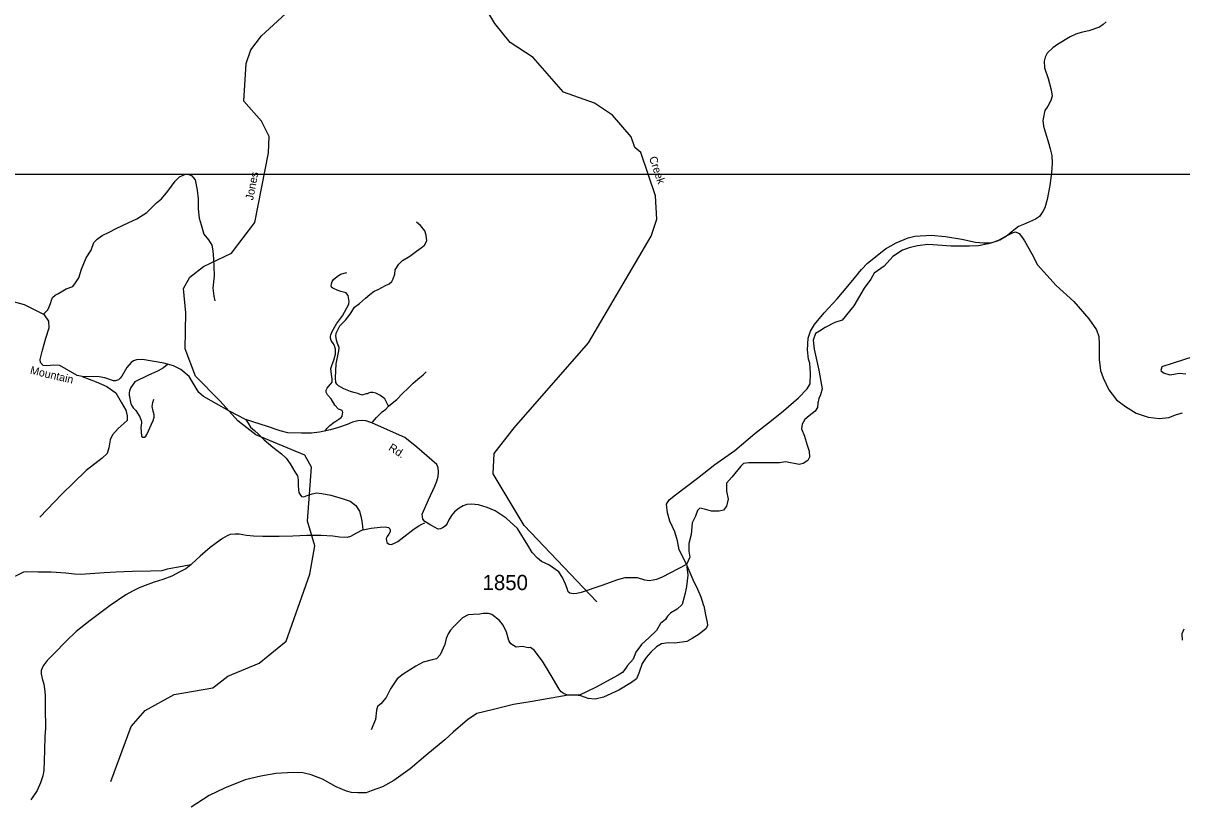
# Model space of a CAD drawing. Extents: x 884530 to 1028605, y 526725 to 653634.
# Drawn here: x 979521 to 989022, y 546021 to 552395 of the extents above; entities that cross this region are included whole.
import ezdxf

# ---------------------------------------------------------------- set-up
doc = ezdxf.new("R2010")
doc.units = 0
for name, color, linetype in [('Exist Boundary Political StateLine', 7, 'Continuous'), ('Exist Civil Recreational Trail or Greenway National Park', 7, 'Continuous'), ('Exist Hydrographic Creek Single Shore', 7, 'Continuous'), ('Exist Hydrographic Creek Single Shore Label', 7, 'Continuous'), ('Exist Road Non-System Type 51', 7, 'Continuous'), ('Exist Road Secondary Type 51 Attributed', 7, 'Continuous'), ('Exist Road Secondary Type 51 Label', 7, 'Continuous'), ('Exist Road Secondary Type 51 Number Label', 7, 'Continuous'), ('Map Preparation Inset Cut Line', 7, 'Continuous')]:
    doc.layers.add(name, color=color, linetype=linetype)

msp = doc.modelspace()

# ---------------------------------------------------------------- linework, layer by layer
at = {"layer": 'Exist Boundary Political StateLine'}
for points in [[(985101.5, 547612.9), (985079.9, 547683.8), (985054, 547748.7), (985014.8, 547828.1), (984957.3, 547960.1), (984901.1, 548072.1), (984885.8, 548146.8), (984864.3, 548219.5), (984823.3, 548309.1), (984805.6, 548375.7), (984796.1, 548448.1), (984819.4, 548483.3), (984870.8, 548523.6), (985051.6, 548661.4), (985193.5, 548772.6), (985355.7, 548889), (985520.5, 549027.5), (985656.3, 549134.8), (985757.1, 549213.3), (985878.9, 549319.1), (985949.6, 549392.9), (985975, 549434), (985978, 549524), (985972.8, 549604.1), (985959.9, 549638.6), (985952.6, 549712.9), (985958, 549808.9), (985978, 549868.1), (986009.8, 549921), (986089.2, 550018.5), (986195.3, 550132.8), (986282.8, 550235.8), (986335.2, 550300), (986395.7, 550374), (986445.5, 550426.4), (986591.7, 550543.3), (986679.5, 550592.3), (986777, 550633), (986831.5, 550647.1), (986965.9, 550654.6), (987083.5, 550644.4), (987218.9, 550621.7), (987330, 550597.8), (987395.9, 550591.5), (987457.9, 550591.4), (987528.8, 550617), (987584.1, 550649.1), (987632.8, 550675.5), (987659.2, 550682.6), (987688.7, 550667.6), (987715.3, 550632.7), (987732.8, 550609.9), (987791, 550501.9), (987840, 550412.1), (987890, 550354.2), (987992.2, 550242.7), (988137.8, 550109.6), (988260.9, 549967.2), (988323.7, 549876.9), (988342.1, 549824.4), (988343.8, 549760.1), (988343.5, 549634.1), (988356.3, 549545.6), (988376.2, 549483), (988422.9, 549387.2), (988486.1, 549304.9), (988560.1, 549248.4), (988648.5, 549193.2), (988747.4, 549161.8), (988839, 549150.7), (988915.5, 549160), (988978.3, 549183.7), (989026.8, 549196.2)], [(985101.5, 547612.9), (985116.8, 547538.4), (985130.8, 547477.9), (985131.9, 547453.9), (985121, 547428.1), (985063.5, 547382), (985008.1, 547345.9), (984963.2, 547321.6), (984864.7, 547307), (984808.7, 547308.9), (984754.4, 547302.8), (984715.6, 547276), (984668, 547233.8), (984628.4, 547188.9), (984596.7, 547140.2), (984568.1, 547061.1), (984550.3, 547015.7), (984509.3, 546983.1), (984405, 546922.6), (984279, 546862.9), (984210.5, 546847.3), (984154.6, 546853.2), (984093.2, 546875.3), (984049.5, 546880.9), (983991.3, 546880.9), (983695.4, 546829.1), (983540.4, 546802.4), (983366.9, 546760.5), (983241.6, 546728.8), (983163.8, 546677.3), (983046.3, 546577.3), (982978, 546513.7), (982823.4, 546384.9), (982695.5, 546275.3), (982560.2, 546180), (982466.3, 546129.1), (982375.2, 546094.3), (982332.5, 546079.8), (982266.5, 546078.1), (982212.5, 546082), (982170.9, 546093.2), (982088, 546128.3), (981974.3, 546192.2), (981883.4, 546227.5), (981813.8, 546241.9), (981735.9, 546244.4), (981591.5, 546237.5), (981468.6, 546215.6), (981341.6, 546184.2), (981171.2, 546118), (981046.9, 546056.3), (980899.6, 545961.2)], [(989037.5, 547422.6), (989022.1, 547383.1), (989024.3, 547332.9)]]:
    msp.add_lwpolyline(points, dxfattribs=at)
at = {"layer": 'Exist Civil Recreational Trail or Greenway National Park'}
for points in [[(981344, 549146), (981364.7, 549111.3), (981383.7, 549080.6), (981418.8, 549053.4), (981449.8, 549022.2), (981498.2, 548974.6), (981568, 548914.2), (981638.3, 548859.6), (981677, 548824.4), (981711.5, 548779.1), (981749.2, 548711.7), (981770.1, 548679), (981777.1, 548646.7), (981775.4, 548600.7), (981778.2, 548564.6), (981781.4, 548542.6), (981788.9, 548530.2), (981804.4, 548511.7), (981822.3, 548509.1), (981848.5, 548518.2), (981891.2, 548532.8), (981929.4, 548541.4), (981969.3, 548536), (982042.8, 548521.5), (982145.9, 548491.8), (982201.3, 548471.9), (982250, 548436.1), (982278.5, 548391.1), (982289, 548348.9), (982297.6, 548308.5), (982302.1, 548264.2), (982307.1, 548236.1)], [(982307.1, 548236.1), (982250.1, 548206), (982205.3, 548183.5), (982176.9, 548174.5), (982114.9, 548176.7), (982059.2, 548184.7), (981965.4, 548191.8), (981847.3, 548189.9), (981732.9, 548183.8), (981620.9, 548183.7), (981486.7, 548182.4), (981408.7, 548185.2), (981351, 548191.2), (981293.2, 548201.1), (981259.2, 548200.4), (981217.1, 548197.9), (981194.7, 548188.5), (981154, 548165.9), (981106.7, 548131.5), (981053.3, 548091.3), (980972.9, 548022.1), (980904.6, 547958.5), (980894.4, 547950.7)], [(982307.1, 548236.1), (982375.7, 548251.7), (982448, 548259.2), (982490.1, 548261.8), (982516, 548256.9), (982527.6, 548246.4), (982531.2, 548236.4), (982530.7, 548220.4), (982518.1, 548200.8), (982505.3, 548181.3), (982498.8, 548165.4), (982500.2, 548149.4), (982501.7, 548133.3), (982523.2, 548118.5), (982537.2, 548118), (982561.4, 548125.1), (982592.1, 548140.1), (982643.5, 548178.5), (982725.8, 548245.6), (982764.6, 548270.3), (982791, 548283.3), (982815.5, 548294.4)], [(980894.4, 547950.7), (980823.7, 547937.1), (980700.8, 547913.4), (980658.4, 547900.9), (980564.3, 547898.1), (980416.2, 547895.3), (980281.9, 547890), (980185.5, 547883.2), (979993, 547869.9), (979941, 547873.7), (979869.4, 547882.2), (979751.5, 547888.3), (979643.5, 547890.1), (979547.5, 547893.3), (979523.3, 547890.2), (979490.7, 547873.2), (979421.7, 547841.6), (979331.9, 547794.8), (979242.4, 547753.8), (979189.8, 547733.6), (979153, 547710.8), (979093.5, 547671), (979065, 547655.9)], [(980894.4, 547950.7), (980855.2, 547918.1), (980804.2, 547891.9), (980740.9, 547856), (980666, 547830.7), (980595.3, 547807.1), (980520.3, 547781.6), (980471.5, 547761.2), (980416.5, 547733.1), (980363.5, 547702.9), (980234.3, 547615.3), (980070, 547493), (979954.8, 547402.9), (979869.9, 547321.8), (979776.5, 547225.1), (979718.3, 547165), (979684.8, 547122.1), (979669.4, 547082.6), (979668.7, 547056.6), (979675.3, 547018.4), (979689.6, 546971.7), (979694.4, 546931.6), (979700.5, 546879.3), (979701.1, 546779.2), (979705.1, 546607.1), (979699, 546543.2), (979696.8, 546425.2), (979689.1, 546263.3), (979681.6, 546219.5), (979663.6, 546160.2), (979635.4, 546099), (979584.8, 546020.8)]]:
    msp.add_lwpolyline(points, dxfattribs=at)
at = {"layer": 'Exist Hydrographic Creek Single Shore'}
for points in [[(984225, 547645.7), (983628.3, 548272.2), (983376.2, 548697.3), (983381.8, 548864.6), (983547.7, 549074.6), (984155.5, 549771.2), (984669.3, 550646.9), (984715.9, 550787.1), (984705.9, 550977.6), (984584.7, 551334.5), (984536.2, 551374.9), (984505.9, 551460.8), (984353.7, 551641.1), (984206.9, 551739.3), (983951.5, 551829.7), (983702.9, 552113.7), (983515.2, 552235.6), (983387.3, 552392.5), (983221.9, 552671.5), (983092.4, 552785.7), (982887.4, 552885), (982200.2, 552790.5), (982026.9, 552846.5)], [(980239.1, 546172.2), (980406.7, 546622.2), (980521.3, 546754.5), (980759.4, 546886.9), (981076.9, 546939.8), (981200.3, 547036.9), (981456, 547142.8), (981677.5, 547323.7), (981871.6, 547874.5), (981912.9, 548106.6), (981853.2, 548308), (981885.3, 548750.4), (981830.4, 548850), (981427.6, 549015.6), (981281.4, 549130.2), (981137, 549293.9), (980935.2, 549498.1), (980848.9, 549722.5), (980853.6, 550018.3), (980835.5, 550218.8), (980888.6, 550309.7), (981000.1, 550399.3), (981228.9, 550506.3), (981421, 550758.4), (981532.6, 551330.5), (981537.3, 551464.9), (981474.9, 551590.9), (981330.6, 551754.6), (981349.5, 552062.7), (981386.9, 552176.8), (981474.1, 552289.9), (981973.8, 552749.2)]]:
    msp.add_lwpolyline(points, dxfattribs=at)
at = {"layer": 'Exist Road Non-System Type 51'}
for points in [[(979688.5, 550007.7), (979723.3, 550041.2), (979735.1, 550067.2), (979743.7, 550093.9), (979752.6, 550122), (979760, 550142.4), (979781.9, 550162.7), (979803.9, 550173.3), (979832.5, 550190.4), (979874.4, 550213.5), (979928.4, 550234.6), (979950, 550264.8), (979975.9, 550303.7), (980000.1, 550377.2), (980036.4, 550467.9), (980079.7, 550532.7), (980101.2, 550595.3), (980127.1, 550623.4), (980168.2, 550653.6), (980226.5, 550679.6), (980282.9, 550710.2), (980334.7, 550735.4), (980386.7, 550758.9), (980453.4, 550789.7), (980535.5, 550841.6), (980547.8, 550853.9), (980613.2, 550919.4), (980654.2, 550953.9), (980708.2, 551016.6), (980766.6, 551098.7), (980803.3, 551133.2), (980850.9, 551157), (980875, 551154.7), (980902.7, 551141.9), (980930.7, 551109.5), (980948, 551023.1), (980954.5, 550953.9), (980956.7, 550871.8), (980963.2, 550794), (980980.4, 550740.1), (981001.7, 550663.1), (981040.2, 550615.9), (981068.2, 550572.9), (981076.7, 550527.8), (981081, 550456.9), (981083.2, 550399), (981087.5, 550321.6), (981076.7, 550220.6), (981083.2, 550154.1), (981091.8, 550115.4)], [(982515.7, 549251.9), (982487.5, 549311.1), (982445.6, 549341.9), (982413, 549358.3), (982389.2, 549363.6), (982378.6, 549363.8), (982368.9, 549362.7), (982358.5, 549360.1), (982342.3, 549354.3), (982333.4, 549351.8), (982297.9, 549341), (982265.9, 549355.2), (982232.3, 549364.9), (982206.1, 549373.2), (982177, 549382.1), (982151.4, 549394.6), (982106.1, 549420), (982092.5, 549431.1), (982084.2, 549445.5), (982080.7, 549483.6), (982087.8, 549598.1), (982108.5, 549705.4), (982110.7, 549729.9), (982109.2, 549743.3), (982101.7, 549757.8), (982089.7, 549792.4), (982085.5, 549830.4), (982086.6, 549841.7), (982088.6, 549850.8), (982102.4, 549879.6), (982118.8, 549912.3), (982163.9, 549958.5), (982201.7, 550008), (982238.7, 550063.5), (982278.9, 550094.6), (982328.3, 550138.4), (982363, 550169.5), (982399.5, 550195.1), (982430.6, 550207.9), (982490.9, 550242.6), (982521.9, 550255.4), (982543.8, 550275.4), (982554.7, 550295.5), (982567.3, 550333.7), (982571, 550370), (982600, 550417.2), (982630.9, 550448.1), (982690.9, 550482.6), (982747.2, 550524.4), (982785.3, 550549.8), (982810.7, 550573.4), (982830.7, 550609.8), (982825.3, 550655.1), (982813.9, 550690.3), (982778.5, 550734.6), (982747.5, 550761.2)], [(981997.6, 549046.9), (982010.7, 549068.5), (982036.2, 549093.3), (982071.1, 549119.4), (982085.2, 549129.9), (982108.8, 549145.1), (982129, 549157.5), (982135.8, 549170.5), (982139.4, 549189.6), (982141.4, 549199.8), (982139.5, 549210.8), (982130, 549219.5), (982106.1, 549228.3), (982075.5, 549260.3), (982046.5, 549312.5), (982017.5, 549343.5), (982005.1, 549366), (982005.1, 549382.9), (982013, 549398.7), (982025.4, 549413.9), (982042.3, 549432.5), (982054.1, 549448.2), (982053.4, 549472.7), (982047.9, 549512.7), (982044.4, 549559.9), (982053.4, 549594.4), (982067.9, 549630.7), (982080.7, 549679.8), (982080.7, 549719.8), (982069.8, 549754.3), (982046.1, 549790.6), (982040.2, 549810.7), (982040.7, 549826.9), (982044.7, 549837.5), (982055.2, 549865.1), (982091.5, 549928.6), (982140.5, 549993.4), (982190.8, 550087.6), (982193.7, 550109.6), (982185, 550158.9), (982176.2, 550174.3), (982168.7, 550180.9), (982126.1, 550193.8), (982095.2, 550202.9), (982059.8, 550219.1), (982050.1, 550229.2), (982046.1, 550239.2), (982047.9, 550254.9), (982054, 550275.3), (982064.3, 550290.1), (982095.2, 550315.5), (982124.2, 550335.5), (982175.1, 550348.2)], [(980703.8, 549594.5), (980671.2, 549566.8), (980628.5, 549542.5), (980544.1, 549503.2), (980436.6, 549451.7), (980404.8, 549404.5), (980393.2, 549377.6), (980389.4, 549362.5), (980390.8, 549342.9), (980402.9, 549272.2), (980414.4, 549251), (980422.9, 549238.3), (980445.7, 549217.1), (980477.5, 549163.9), (980489, 549134.3), (980491.5, 549123.1), (980491.3, 549115.7), (980486.1, 549078), (980491.5, 549005.9), (980500.7, 548997.8), (980509, 548996.2), (980517, 548997.4), (980526.7, 549005.3), (980535.2, 549018.7), (980587.1, 549133.7), (980594.8, 549162), (980596.1, 549180.8), (980586, 549209.6), (980578.5, 549249.7), (980583.5, 549282.3), (980593.5, 549308.6)], [(989120.9, 549658.6), (988858.2, 549575), (988849.8, 549543.4), (988873.1, 549525.1), (988924.7, 549510.2), (989002.8, 549521.8), (989056, 549518.5)], [(980003.9, 549495.9), (980118.1, 549451.3), (980206.3, 549413.8), (980281.2, 549360.9), (980325.3, 549285.9), (980361.9, 549218), (980374, 549173.2), (980373.8, 549133.7)], [(982515.7, 549251.9), (982560.2, 549286.4), (982584.2, 549305.3), (982626.3, 549350.3), (982682.9, 549404), (982719.3, 549441.9), (982758, 549473.6), (982799.8, 549508.9), (982808.3, 549516.8), (982816.9, 549524.9), (982825.4, 549533)], [(982384.4, 549120.4), (982418.5, 549158.5), (982463.5, 549205), (982494, 549228.3), (982515.7, 549251.9)], [(980373.8, 549133.7), (980298.9, 549069.7), (980252.6, 549016.7), (980234.9, 548974.8), (980223.9, 548910.9), (980208.5, 548862.3), (980168.8, 548824.8), (980038.7, 548723.4), (979932.9, 548624.1), (979838.1, 548529.2), (979657.3, 548340.6)], [(984963, 547934.2), (984972.1, 547865.2), (984959.4, 547772.6), (984948.5, 547716.3), (984939.4, 547676.4), (984924.8, 547625.5), (984884.9, 547587.4), (984832.2, 547556.5), (984805, 547527.5), (984786.8, 547502), (984748.4, 547469.1), (984714.2, 547411.2), (984654.3, 547354.9), (984590.7, 547294.9), (984545.3, 547233.2), (984523.5, 547175.1), (984475.8, 547122.6), (984462.9, 547101.9), (984434.8, 547067.4), (984399.9, 547045.5), (984214.7, 546942.5), (984083.9, 546879), (984006, 546880.6), (983978.7, 546882.9), (983958.2, 546890.3), (983933.9, 546907.1), (983915.7, 546929.2), (983851.5, 547042.5), (983778.8, 547158.8), (983745.2, 547206.8), (983712.8, 547245.7), (983680.7, 547272), (983660.8, 547269.6), (983615.4, 547280.4), (983562.7, 547275), (983519.9, 547301.2), (983502.6, 547328.3), (983483.7, 547398.2), (983456.1, 547453.7), (983425.8, 547492.8), (983363.8, 547543.3), (983335.7, 547549.2), (983292.1, 547549.2), (983264.8, 547543.8), (983212.1, 547542), (983168.6, 547538.4), (983123.1, 547514.7), (983083.2, 547473), (983050.5, 547440.3), (983025, 547413), (983007, 547384), (982988.7, 547345.8), (982979.7, 547295), (982939.7, 547211.4), (982908.9, 547178.8), (982874.3, 547171.5), (982801.7, 547151.5), (982739.9, 547118.8), (982638.2, 547051.6), (982587.3, 547013.4), (982532.9, 546933.6), (982498.3, 546860.9), (982454.8, 546808.2), (982427.6, 546786.5), (982418.5, 546757.4), (982411.2, 546681.1), (982374.9, 546595.7)]]:
    msp.add_lwpolyline(points, dxfattribs=at)
at = {"layer": 'Exist Road Secondary Type 51 Attributed'}
for points in [[(988400.5, 552405.9), (988377, 552384.8), (988347.6, 552363), (988260.3, 552333.1), (988197.2, 552319), (988152.5, 552303.7), (988107.3, 552281.3), (988002.7, 552218.5), (987964.5, 552191.4), (987918.8, 552148.1), (987901.6, 552114.4), (987894.6, 552082.7), (987895.2, 552029.5), (987925.1, 551941), (987951.3, 551848), (987958, 551796.5), (987948.6, 551758.9), (987922.2, 551713), (987900.2, 551678), (987893.4, 551653.4), (987890.1, 551635.8)], [(987890.1, 551635.8), (987882.8, 551596.9), (987886.9, 551550.8), (987901.5, 551503.8), (987931.2, 551404.7), (987943.7, 551362.3), (987955.8, 551307.9), (987958, 551244.9), (987953.7, 551167.2), (987940.6, 551062.9), (987919.2, 550946.9), (987898.3, 550879.4), (987881.6, 550849), (987856.1, 550809.6), (987822.4, 550785.7), (987723.7, 550743.7), (987683.2, 550724.9), (987657.5, 550707.8), (987629.8, 550686), (987595.3, 550655.1)], [(987595.3, 550655.1), (987508.4, 550606.7), (987434.9, 550583.5), (987353.7, 550568), (987280.2, 550564.1), (987129.3, 550564.1), (987021, 550571.9), (986939.8, 550579.6), (986854.7, 550568), (986785.1, 550552.5), (986730.9, 550533.2), (986653.6, 550479), (986580.1, 550401.6), (986498.8, 550343.5), (986471.8, 550293.2), (986417.6, 550219.7), (986332.5, 550076.5), (986235.8, 549956.5), (986177.8, 549937.1), (986096.6, 549898.4), (986050.2, 549867.5), (986019.2, 549848.1), (985999.9, 549793.9), (986007.6, 549720.4), (986046.3, 549546.2), (986061.8, 549453.3), (986073.4, 549395.3), (986057.9, 549344.9), (986046.3, 549314), (986038.5, 549275.3), (986034.7, 549240.4), (986015.3, 549209.5), (985966.4, 549173.1), (985931.6, 549142.1), (985908.4, 549103.4), (985904.5, 549064.7), (985927.7, 549006.7), (985947.1, 548940.9), (985966.4, 548882.8), (985970.3, 548832.5), (985954.8, 548805.4), (985916.1, 548782.2), (985885.2, 548774.5), (985773, 548793.8), (985722.7, 548786.1), (985691.8, 548786.1), (985614.4, 548786.1), (985544.8, 548786.1), (985471.3, 548786.1), (985428.8, 548782.2), (985405.6, 548759), (985332.1, 548670), (985289.5, 548619.6), (985289.5, 548553.8), (985301.1, 548488), (985289.5, 548430), (985262.5, 548399), (985227.6, 548391.3), (985165.8, 548391.3), (985107.7, 548406.8), (985069.1, 548414.5), (985049.7, 548395.1), (985034.2, 548348.7), (985007.2, 548294.5), (984999.4, 548197.8), (984980.1, 548124.2), (984980.1, 548062.3), (984987.8, 548012), (984960.7, 547953.4)], [(979661.1, 549636), (979678.7, 549711), (979706.3, 549809.1), (979733.6, 549894.4), (979730.5, 549950.1), (979695, 550002.7), (979530.5, 550082.9), (979371.4, 550126.2)], [(982924.7, 548673.8), (982926.6, 548710.6), (982922.9, 548745.1), (982912.9, 548773.1), (982750.2, 548916.4), (982650.7, 548994.7), (982558.2, 549036.8), (982380, 549116), (982331.1, 549132.7), (982299.7, 549134.7), (982265.1, 549131), (982221.8, 549120.7), (982176.9, 549100.9), (982107.8, 549076.6), (982041.5, 549058.3), (981949.8, 549039.1), (981885.1, 549030.3), (981803.6, 549030.3), (981692.2, 549034.4), (981629.4, 549048.7), (981525.7, 549084.7), (981343.2, 549141.8), (981211.9, 549209.8), (980998.9, 549331.1), (980961.5, 549363.1), (980940.5, 549400.6), (980881, 549494.3), (980813, 549553.9), (980752.4, 549583.7), (980675.2, 549604.6), (980499.9, 549635.5), (980450.3, 549632.2), (980425.3, 549623.6), (980406.2, 549610.1), (980372.1, 549569.3), (980330.2, 549498.7), (980316.2, 549482.8), (980302.2, 549467.9), (980293.8, 549464.6), (980278, 549458.5), (980260.7, 549460.6), (980191.3, 549483.7), (980142.8, 549492.6), (980003.9, 549495.9), (979963.8, 549502.6), (979822, 549586.3), (979772.4, 549588.5), (979712.9, 549581.9), (979685.3, 549585.2), (979663.3, 549610.6), (979661.1, 549636)], [(984960.7, 547953.4), (984761.4, 547850), (984714.4, 547830.1), (984685.7, 547822.8), (984655.6, 547818.3), (984619.2, 547823.5), (984559.7, 547842.6), (984495, 547842.6), (984454.6, 547841.9), (984395, 547826.4), (984265.3, 547780.1), (984097.7, 547723.5), (984061, 547714), (984031.6, 547712.5), (984003.7, 547717.7), (983989, 547728.7), (983982.3, 547754.4), (983967.6, 547791.2), (983942.7, 547847), (983914.7, 547891.8), (983831.2, 547949.1), (983770.9, 547976.9), (983738.3, 548004.4), (983693.9, 548050.9), (983658.5, 548111), (983573.7, 548249), (983481.8, 548333.6), (983390.3, 548393.8), (983325.7, 548419.5), (983255.8, 548440.9), (983195.6, 548446.7), (983160.3, 548443.8), (983129.4, 548432.8), (983096.7, 548415.4), (983058.5, 548385.7), (983034.2, 548355.6), (983011.5, 548319.6), (982998.2, 548289.5), (982984.3, 548268.9), (982963.7, 548254.9), (982943.1, 548245.4), (982925.2, 548243.8), (982862.6, 548275.5), (982814.1, 548306.4), (982797, 548324.2), (982794, 548365), (982843.4, 548484), (982897.5, 548594.5), (982912.2, 548635.6), (982924.7, 548673.8)]]:
    msp.add_lwpolyline(points, dxfattribs=at)
at = {"layer": 'Map Preparation Inset Cut Line'}
msp.add_lwpolyline([(1000725.2, 565640.1), (964100.1, 565640.1), (964100.1, 551156.3), (1000725.2, 551156.3)], close=True, dxfattribs=at)

# ---------------------------------------------------------------- texts
at = {"layer": 'Exist Hydrographic Creek Single Shore Label'}
for s, rotation, p in [('Creek', 288.75531, (984652, 551289.6)), ('Creek', 288.75531, (984652, 551289.6)), ('Jones', 78.95593, (981405.9, 550937.9)), ('Jones', 78.95593, (981405.9, 550937.9))]:
    msp.add_text(s, height=65.62, rotation=rotation, dxfattribs=at).set_placement(p)
at = {"layer": 'Exist Road Secondary Type 51 Label'}
for s, rotation, p in [('Mountain', 346.81191, (979573.3, 549518.1)), ('Rd.', 327.58288, (982510.6, 548895.2))]:
    msp.add_text(s, height=65.62, rotation=rotation, dxfattribs=at).set_placement(p)
at = {"layer": 'Exist Road Secondary Type 51 Number Label'}
msp.add_text('1850', height=125, dxfattribs=at).set_placement((983288, 547742.4))

doc.saveas('drawing.dxf')
